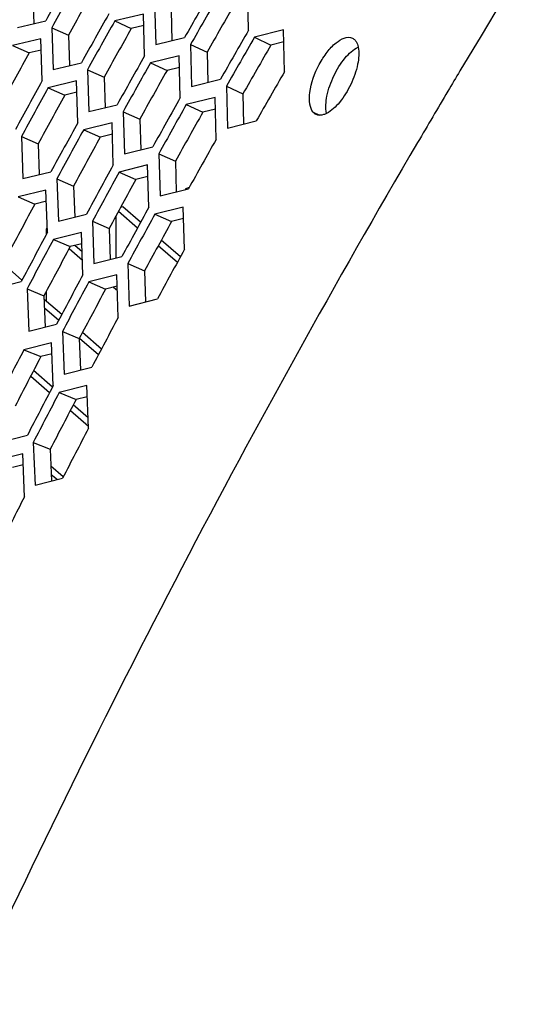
# Model space of a CAD drawing. Header units: millimetres. Extents: x 0 to 420, y 0 to 297.
# Tile 412 of 502: x 319.52 to 322.12, y 222.43 to 227.33. Entities that reach past the tile are written whole.
import ezdxf

# ---------------------------------------------------------------- set-up
doc = ezdxf.new("R2010")
doc.units = ezdxf.units.MM
doc.header["$LTSCALE"] = 23.1
doc.layers.get('0').update_dxf_attribs({"linetype": 'CONTINUOUS'})

msp = doc.modelspace()

# ---------------------------------------------------------------- linework, layer by layer
at = {"color": 7, "linetype": 'CONTINUOUS'}
for p, q in [((319.5879, 227.4642), (319.5932, 227.3129)), ((320.2772, 227.3773), (320.2813, 227.2276)), ((319.9962, 227.3257), (320.0785, 227.2879)), ((319.6828, 227.2924), (319.7655, 227.2551)), ((320.1405, 227.3027), (320.0785, 227.2879)), ((319.7655, 227.2551), (319.7706, 227.1036)), ((320.6922, 227.2449), (320.774, 227.2059)), ((320.8386, 227.2218), (320.774, 227.2059)), ((319.4872, 227.2037), (319.5701, 227.1669)), ((319.6297, 227.181), (319.5701, 227.1669)), ((320.3738, 227.2084), (320.4559, 227.17)), ((320.4559, 227.17), (320.4598, 227.02)), ((320.1744, 227.1177), (320.2567, 227.0798)), ((319.8605, 227.0833), (319.9432, 227.046)), ((320.3189, 227.0949), (320.2567, 227.0798)), ((319.9432, 227.046), (319.9481, 226.8943)), ((319.6644, 226.9938), (319.7473, 226.9571)), ((319.8071, 226.9714), (319.7473, 226.9571)), ((320.5524, 227.0011), (320.6345, 226.9627)), ((320.6345, 226.9627), (320.6382, 226.8125)), ((320.0381, 226.8742), (320.1208, 226.837)), ((320.3526, 226.9096), (320.4349, 226.8717)), ((320.4973, 226.887), (320.4349, 226.8717)), ((320.9847, 226.8714), (321.0158, 226.8566)), ((320.1208, 226.837), (320.1255, 226.685)), ((319.8416, 226.784), (319.9246, 226.7472)), ((319.5317, 226.7509), (319.6149, 226.7147)), ((319.9845, 226.7618), (319.9246, 226.7472)), ((319.6149, 226.7147), (319.6207, 226.561)), ((320.2158, 226.6652), (320.2985, 226.6279)), ((320.2985, 226.6279), (320.303, 226.4757)), ((320.0188, 226.5741), (320.1018, 226.5374)), ((319.7083, 226.54), (319.7916, 226.5039)), ((320.1619, 226.5521), (320.1018, 226.5374)), ((319.7916, 226.5039), (319.7972, 226.3499)), ((320.3668, 226.4963), (320.3483, 226.491)), ((320.3483, 226.491), (320.3483, 226.487)), ((320.3483, 226.491), (320.3518, 226.4879)), ((319.5147, 226.4503), (319.5982, 226.4146)), ((319.6559, 226.4286), (319.5982, 226.4146)), ((320.0152, 226.3794), (320.1104, 226.297)), ((320.0365, 226.401), (320.0253, 226.3977)), ((320.1252, 226.3241), (320.0365, 226.401)), ((319.885, 226.3292), (319.9683, 226.293)), ((320.0018, 226.3548), (320.0018, 226.1459)), ((320.196, 226.3643), (320.279, 226.3275)), ((320.3393, 226.3425), (320.279, 226.3275)), ((319.6609, 226.2925), (319.6554, 226.291)), ((319.6554, 226.291), (319.6554, 226.2625)), ((319.6554, 226.291), (319.6611, 226.286)), ((319.9683, 226.293), (319.9737, 226.1388)), ((319.6909, 226.2387), (319.7745, 226.203)), ((320.3234, 226.1525), (320.2282, 226.2349)), ((319.7689, 226.1927), (319.8352, 226.1352)), ((319.8324, 226.2172), (319.7745, 226.203)), ((319.8338, 226.1765), (319.7969, 226.2085)), ((320.2134, 226.2078), (320.3085, 226.1254)), ((319.5345, 226.0357), (319.4716, 226.0902)), ((320.0617, 226.1184), (320.145, 226.0822)), ((320.145, 226.0822), (320.1501, 225.9278)), ((319.5601, 225.9933), (319.644, 225.9582)), ((319.8672, 226.027), (319.9507, 225.9914)), ((320.0088, 226.0058), (319.9507, 225.9914)), ((319.9901, 226.0011), (320.0096, 225.9843)), ((319.644, 225.9582), (319.6503, 225.802)), ((319.7322, 225.8645), (319.6447, 225.9402)), ((319.6554, 225.9797), (319.6554, 225.931)), ((319.6464, 225.8988), (319.7177, 225.8371)), ((319.7359, 225.7806), (319.8197, 225.7456)), ((319.8197, 225.7456), (319.8258, 225.5891)), ((319.8213, 225.7473), (319.9154, 225.6658)), ((319.9299, 225.6932), (319.8354, 225.7751)), ((319.5443, 225.6899), (319.6284, 225.6553)), ((319.6843, 225.6691), (319.6284, 225.6553)), ((319.5778, 225.5582), (319.6719, 225.4767)), ((319.6863, 225.5042), (319.5921, 225.5858)), ((319.7196, 225.4764), (319.8037, 225.4419)), ((319.8598, 225.4559), (319.8037, 225.4419)), ((319.8637, 225.3506), (319.7896, 225.4148)), ((319.7752, 225.3873), (319.8652, 225.3093)), ((319.5908, 225.2286), (319.6752, 225.1947)), ((319.6752, 225.1947), (319.6819, 225.036)), ((319.5402, 225.1176), (319.4864, 225.1042)), ((319.7403, 225.0575), (319.6788, 225.1108)), ((319.6805, 225.0692), (319.7105, 225.0433))]:
    msp.add_line(p, q, dxfattribs=at)
at = {"color": 3, "linetype": 'CONTINUOUS'}
for p, q in [((320.6624, 227.2793), (320.658, 227.4867)), ((320.1951, 227.4156), (320.2007, 227.2079)), ((320.139, 227.3603), (319.9962, 227.3257)), ((320.1447, 227.1523), (320.139, 227.3603)), ((319.5123, 227.2936), (319.6532, 227.3272)), ((319.6828, 227.2924), (319.6897, 227.0841)), ((320.8375, 227.2809), (320.6922, 227.2449)), ((320.8416, 227.073), (320.8375, 227.2809)), ((319.6278, 227.2372), (319.4872, 227.2037)), ((319.6348, 227.0288), (319.6278, 227.2372)), ((320.2007, 227.2079), (320.344, 227.2429)), ((320.3738, 227.2084), (320.3791, 227.0001)), ((319.6897, 227.0841), (319.8309, 227.1181)), ((320.3174, 227.1527), (320.1744, 227.1177)), ((320.3229, 226.9443), (320.3174, 227.1527)), ((319.8605, 227.0833), (319.8671, 226.8745)), ((319.8053, 227.0279), (319.6644, 226.9938)), ((319.8121, 226.819), (319.8053, 227.0279)), ((320.3791, 227.0001), (320.5227, 227.0356)), ((320.5524, 227.0011), (320.5574, 226.7923)), ((320.4959, 226.9451), (320.3526, 226.9096)), ((320.5011, 226.7362), (320.4959, 226.9451)), ((319.8671, 226.8745), (320.0085, 226.9091)), ((320.0381, 226.8742), (320.0445, 226.665)), ((319.9828, 226.8185), (319.8416, 226.784)), ((319.9893, 226.6091), (319.9828, 226.8185)), ((320.5574, 226.7923), (320.7013, 226.8283)), ((319.5317, 226.7509), (319.5394, 226.5411)), ((320.0445, 226.665), (320.1862, 226.7)), ((320.2158, 226.6652), (320.2218, 226.4554)), ((319.5394, 226.5411), (319.6789, 226.5752)), ((320.1602, 226.6092), (320.0188, 226.5741)), ((320.1665, 226.3993), (320.1602, 226.6092)), ((319.7083, 226.54), (319.7158, 226.3298)), ((319.6539, 226.4843), (319.5147, 226.4503)), ((319.6616, 226.2739), (319.6539, 226.4843)), ((320.2218, 226.4554), (320.3638, 226.4909)), ((320.3377, 226.3998), (320.196, 226.3643)), ((320.3437, 226.1894), (320.3377, 226.3998)), ((319.7158, 226.3298), (319.8556, 226.3643)), ((319.885, 226.3292), (319.8922, 226.1185)), ((319.8304, 226.2732), (319.6909, 226.2387)), ((319.8378, 226.0623), (319.8304, 226.2732)), ((319.8922, 226.1185), (320.0322, 226.1535)), ((320.0617, 226.1184), (320.0686, 225.9071)), ((320.007, 226.0621), (319.8672, 226.027)), ((320.0141, 225.8507), (320.007, 226.0621)), ((319.393, 225.9947), (319.5309, 226.0287)), ((319.5601, 225.9933), (319.5684, 225.7816)), ((320.0686, 225.9071), (320.2089, 225.9427)), ((319.5684, 225.7816), (319.7066, 225.8161)), ((319.7359, 225.7806), (319.7439, 225.5684)), ((319.6821, 225.7244), (319.5443, 225.6899)), ((319.6903, 225.512), (319.6821, 225.7244)), ((319.7439, 225.5684), (319.8823, 225.6034)), ((319.8577, 225.5114), (319.7196, 225.4764)), ((319.8656, 225.2986), (319.8577, 225.5114)), ((319.4251, 225.2299), (319.5616, 225.2643)), ((319.5908, 225.2286), (319.5997, 225.015)), ((319.5379, 225.1721), (319.4017, 225.1376)), ((319.547, 224.9583), (319.5379, 225.1721)), ((319.5997, 225.015), (319.7364, 225.0499))]:
    msp.add_line(p, q, dxfattribs=at)
at = {"color": 7, "linetype": 'CONTINUOUS'}
for centre, radius, start, end in [((366.4511, 200.3147), 52.1299, 134.78537, 149.11005), ((362.0466, 203.7478), 48.3765, 150.60002, 150.92694), ((363.1136, 202.8768), 49.0902, 150.01295, 150.33889), ((362.397, 203.4427), 48.5741, 150.60002, 150.92694), ((361.6731, 204.01), 48.0511, 151.18888, 151.51682), ((363.4647, 202.5713), 49.2886, 150.01295, 150.33889), ((362.7473, 203.1376), 48.7717, 150.60002, 150.92694), ((365.2961, 201.04), 50.7664, 149.1433, 149.27647), ((365.2272, 201.0809), 50.6862, 149.27642, 149.61201), ((362.0226, 203.7053), 48.2477, 151.18888, 151.51682), ((363.0976, 202.8325), 48.9692, 150.60002, 150.92694), ((364.0095, 201.7617), 49.2915, 149.57863, 155.20626), ((362.3722, 203.4007), 48.4444, 151.18888, 151.51682), ((362.7217, 203.0961), 48.641, 151.18888, 151.51682), ((361.9884, 203.6658), 48.1086, 151.7796, 152.10862), ((363.0712, 202.7915), 48.8377, 151.18888, 151.51682), ((362.3371, 203.3616), 48.3043, 151.7796, 152.10862), ((362.6858, 203.0574), 48.5, 151.7796, 152.10862), ((362.2919, 203.3251), 48.154, 152.37228, 152.70243), ((362.6396, 203.0214), 48.3487, 152.37228, 152.70243)]:
    msp.add_arc(centre, radius, start, end, dxfattribs=at)
at = {"color": 3, "linetype": 'CONTINUOUS'}
for centre, radius, start, end in [((362.013, 203.7761), 48.4665, 150.60002, 150.92694), ((362.0713, 203.7253), 48.4994, 150.60002, 150.92694), ((363.0803, 202.905), 49.1806, 150.01295, 150.33889), ((363.1388, 202.8541), 49.2136, 150.01295, 150.33889), ((362.3633, 203.4711), 48.6641, 150.60002, 150.92694), ((362.4217, 203.4202), 48.697, 150.60002, 150.92694), ((363.4314, 202.5995), 49.379, 150.01295, 150.33889), ((363.4899, 202.5485), 49.4121, 150.01295, 150.33889), ((362.7136, 203.166), 48.8616, 150.60002, 150.92694), ((362.772, 203.1152), 48.8945, 150.60002, 150.92694), ((363.7825, 202.294), 49.5775, 150.01295, 150.33889), ((361.9886, 203.7339), 48.3373, 151.18888, 151.51682), ((362.0469, 203.6832), 48.3701, 151.18888, 151.51682), ((363.0639, 202.8609), 49.0592, 150.60002, 150.92694), ((363.1223, 202.8101), 49.0921, 150.60002, 150.92694), ((362.3381, 203.4293), 48.5339, 151.18888, 151.51682), ((362.3964, 203.3785), 48.5667, 151.18888, 151.51682), ((363.4143, 202.5559), 49.2568, 150.60002, 150.92694), ((362.6876, 203.1247), 48.7306, 151.18888, 151.51682), ((362.7459, 203.0739), 48.7633, 151.18888, 151.51682), ((363.0372, 202.8201), 48.9272, 151.18888, 151.51682), ((363.0954, 202.7693), 48.96, 151.18888, 151.51682), ((362.3027, 203.3904), 48.3934, 151.7796, 152.10862), ((362.3608, 203.3397), 48.426, 151.7796, 152.10862), ((363.3867, 202.5154), 49.1239, 151.18888, 151.51682), ((362.6514, 203.0863), 48.5891, 151.7796, 152.10862), ((362.7095, 203.0356), 48.6217, 151.7796, 152.10862), ((363, 202.7821), 48.7848, 151.7796, 152.10862), ((362.315, 203.3035), 48.2751, 152.37228, 152.70243), ((362.6048, 203.0504), 48.4373, 152.37228, 152.70243), ((362.6628, 202.9998), 48.4698, 152.37228, 152.70243), ((362.9526, 202.7467), 48.632, 152.37228, 152.70243), ((362.5481, 203.0169), 48.2755, 152.96702, 153.29835)]:
    msp.add_arc(centre, radius, start, end, dxfattribs=at)
for points, knots in [([(320.9847, 226.8714), (320.9752, 226.8823), (320.9641, 226.9167), (320.9678, 226.9998), (320.9996, 227.0893), (321.0515, 227.1702), (321.0983, 227.2233), (321.1545, 227.2525), (321.1796, 227.2402)], [0, 0, 0, 0, 0.092158, 0.21748, 0.528614, 0.684971, 0.821814, 1, 1, 1, 1]), ([(321.1932, 227.2296), (321.195, 227.2275), (321.2024, 227.2175), (321.2065, 227.2055), (321.2086, 227.1962)], [0, 0, 0, 0, 0.225801, 1, 1, 1, 1]), ([(321.2086, 227.1962), (321.2146, 227.1682), (321.2083, 227.1022), (321.1749, 227.0084), (321.123, 226.924), (321.0762, 226.8783), (321.0512, 226.8656)], [0, 0, 0, 0, 0.224822, 0.503452, 0.779273, 1, 1, 1, 1]), ([(321.0512, 226.8656), (321.0465, 226.8633), (321.0302, 226.8562), (321.0101, 226.8552), (320.9987, 226.8606)], [0, 0, 0, 0, 0.292808, 1, 1, 1, 1])]:
    msp.add_open_spline(points, degree=3, knots=knots, dxfattribs=at)
for points in [[(321.1796, 227.2402), (321.1848, 227.2377), (321.1894, 227.2339), (321.1932, 227.2296)], [(320.9987, 226.8606), (320.9934, 226.8631), (320.9886, 226.8669), (320.9847, 226.8714)]]:
    msp.add_open_spline(points, degree=3, dxfattribs=at)
at = {"color": 7, "linetype": 'CONTINUOUS'}
msp.add_open_spline([(321.0511, 226.8656), (321.0448, 226.8936), (321.0507, 226.9598), (321.0839, 227.054), (321.136, 227.1385), (321.1832, 227.1838), (321.2085, 227.1962)], degree=3, knots=[0, 0, 0, 0, 0.224999, 0.503779, 0.779671, 1, 1, 1, 1], dxfattribs=at)

doc.saveas('drawing.dxf')
